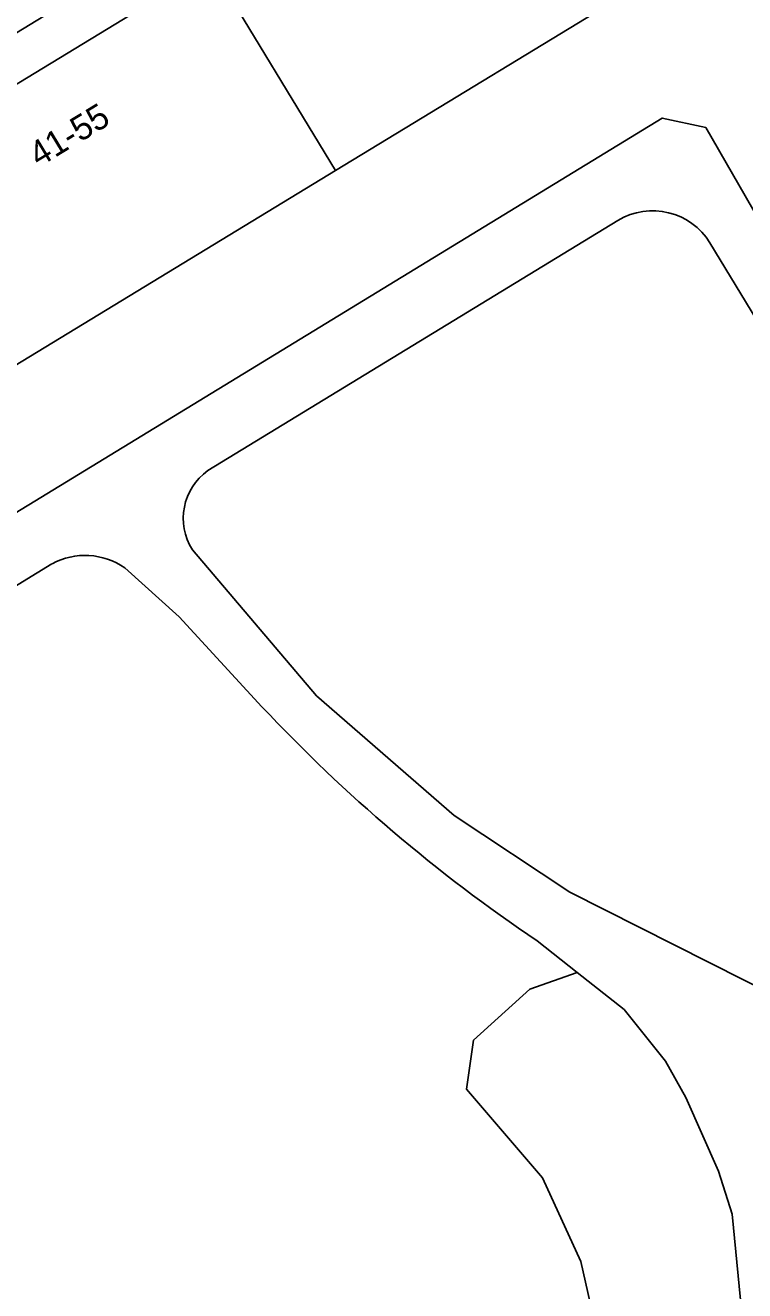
# Model space of a CAD drawing. Extents: x 159888 to 160761, y 384031 to 384750.
# Drawn here: x 160235.8 to 160264.5, y 384614.8 to 384665.5 of the extents above; entities that cross this region are included whole.
import ezdxf

# ---------------------------------------------------------------- set-up
doc = ezdxf.new("R2010")
doc.units = 0
for name, color, linetype in [('IMGEO_Erf', 7, 'Continuous'), ('IMGEO_Groenvoorziening', 7, 'Continuous'), ('IMGEO_Pand', 7, 'Continuous'), ('IMGEO_Pand_nummerreeks', 7, 'Continuous'), ('IMGEO_Voetpad_gesloten', 7, 'Continuous'), ('IMGEO_Voetpad_open', 7, 'Continuous')]:
    doc.layers.add(name, color=color, linetype=linetype)

msp = doc.modelspace()

# ---------------------------------------------------------------- linework, layer by layer
at = {"layer": 'IMGEO_Erf'}
for points in [[(160258.508, 384679.247), (160201.065, 384644.22), (160205.593, 384636.587), (160205.248, 384636.301), (160209.474, 384630.138), (160261.252, 384661.738), (160262.987, 384661.364), (160267.258, 384653.953), (160281.338, 384630.928), (160292.129, 384613.093), (160291.528, 384611.183), (160290.976, 384610.866), (160273.725, 384600.111)], [(160261, 384667.439), (160248.186, 384659.641), (160235.372, 384651.844), (160222.558, 384644.046), (160209.744, 384636.249), (160208.304, 384638.617), (160208.053, 384638.464), (160206.212, 384641.49), (160204.766, 384641.118), (160203.286, 384643.551), (160217.573, 384652.244), (160230.387, 384660.042), (160243.201, 384667.839)]]:
    msp.add_lwpolyline(points, dxfattribs=at)
at = {"layer": 'IMGEO_Groenvoorziening'}
for points in [[(160259.476, 384657.646), (160243.075, 384647.641)], [(160288.027, 384615.837), (160263.16, 384656.744)], [(160242.46, 384644.469), (160247.423, 384638.629), (160252.932, 384633.841), (160257.559, 384630.769), (160268.703, 384625.143)], [(160236.839, 384643.913), (160228.319, 384638.692), (160229.461, 384636.255), (160229.461, 384635.529), (160228.59, 384634.295), (160227.284, 384632.771), (160226.63, 384631.537), (160226.558, 384630.303), (160226.848, 384628.706), (160227.429, 384627.181), (160228.59, 384625.221), (160231.349, 384622.318), (160232.655, 384620.358), (160232.801, 384619.269), (160231.93, 384618.471), (160230.26, 384617.962), (160228.518, 384618.035), (160224.38, 384617.745), (160223.219, 384617.382), (160221.622, 384616.801), (160219.163, 384615.2), (160229.077, 384598.792)], [(160245.238, 384638.194), (160241.925, 384641.787), (160239.748, 384643.746)], [(160256.465, 384619.342), (160253.416, 384622.899), (160253.706, 384624.858), (160255.957, 384626.891), (160257.848, 384627.567), (160256.251, 384628.828)], [(160264.38, 384614.464), (160264.045, 384617.89), (160263.498, 384619.607), (160262.194, 384622.559), (160261.379, 384624.014), (160259.733, 384626.078), (160257.848, 384627.567), (160255.957, 384626.891), (160253.706, 384624.858), (160253.416, 384622.899), (160256.465, 384619.342), (160257.989, 384616.003), (160258.715, 384612.809), (160258.57, 384609.905), (160256.973, 384607.292), (160254.505, 384605.477), (160251.964, 384603.807), (160250.295, 384602.501), (160249.424, 384600.686), (160249.206, 384598.436), (160249.496, 384596.403), (160250.44, 384594.226), (160251.685, 384592.251)], [(160251.685, 384592.251), (160250.44, 384594.226), (160249.496, 384596.403), (160249.206, 384598.436), (160249.424, 384600.686), (160250.295, 384602.501), (160251.964, 384603.807), (160254.505, 384605.477), (160256.973, 384607.292), (160258.57, 384609.905), (160258.715, 384612.809), (160257.989, 384616.003), (160256.465, 384619.342)]]:
    msp.add_lwpolyline(points, dxfattribs=at)
for centre, radius, start, end in [((160260.864, 384655.343), 2.689, 31.4016, 121.0828), ((160244.434, 384645.732), 2.343, 125.4442, 212.6106), ((160238.158, 384641.465), 2.781, 55.1209, 118.3079), ((160291.927, 384681.935), 63.977, 223.13302, 236.10801)]:
    msp.add_arc(centre, radius, start, end, dxfattribs=at)
at = {"layer": 'IMGEO_Pand'}
for points in [[(160256.015, 384675.636), (160243.201, 384667.839), (160248.186, 384659.641), (160261, 384667.439)], [(160230.387, 384660.042), (160235.372, 384651.844), (160248.186, 384659.641), (160243.201, 384667.839)]]:
    msp.add_lwpolyline(points, close=True, dxfattribs=at)
at = {"layer": 'IMGEO_Voetpad_gesloten'}
for points in [[(160267.258, 384653.953), (160262.987, 384661.364), (160261.252, 384661.738), (160209.474, 384630.138), (160210.792, 384628.216), (160210.908, 384628.024), (160211.36, 384628.301), (160228.319, 384638.692), (160236.839, 384643.913)], [(160243.075, 384647.641), (160259.476, 384657.646)], [(160263.16, 384656.744), (160288.027, 384615.837)], [(160252.932, 384633.841), (160247.423, 384638.629), (160242.46, 384644.469)], [(160239.748, 384643.746), (160241.925, 384641.787), (160245.238, 384638.194)], [(160268.703, 384625.143), (160257.559, 384630.769), (160252.932, 384633.841)], [(160256.251, 384628.828), (160257.848, 384627.567), (160259.733, 384626.078), (160261.379, 384624.014), (160262.194, 384622.559), (160263.498, 384619.607), (160264.045, 384617.89), (160264.38, 384614.464), (160264.387, 384612.775), (160264.177, 384610.576), (160263.49, 384607.865), (160262.532, 384605.262), (160261.323, 384602.838), (160260.411, 384601.411), (160257.121, 384597.034), (160256.232, 384596.094)]]:
    msp.add_lwpolyline(points, dxfattribs=at)
for centre, radius, start, end in [((160260.864, 384655.343), 2.689, 31.4016, 121.0828), ((160244.434, 384645.732), 2.343, 125.4442, 212.6106), ((160238.158, 384641.465), 2.781, 55.1209, 118.3079), ((160291.927, 384681.935), 63.977, 223.13302, 236.10801)]:
    msp.add_arc(centre, radius, start, end, dxfattribs=at)
at = {"layer": 'IMGEO_Voetpad_open'}
msp.add_lwpolyline([(160194.205, 384648.379), (160194.857, 384647.093), (160195.158, 384646.538), (160195.552, 384645.812), (160197.731, 384642.208), (160201.065, 384644.22), (160258.508, 384679.247)], dxfattribs=at)

# ---------------------------------------------------------------- texts
at = {"layer": 'IMGEO_Pand_nummerreeks'}
msp.add_text('41-55', height=1, rotation=31.2698, dxfattribs=at).set_placement((160236.314, 384659.759))

doc.saveas('drawing.dxf')
